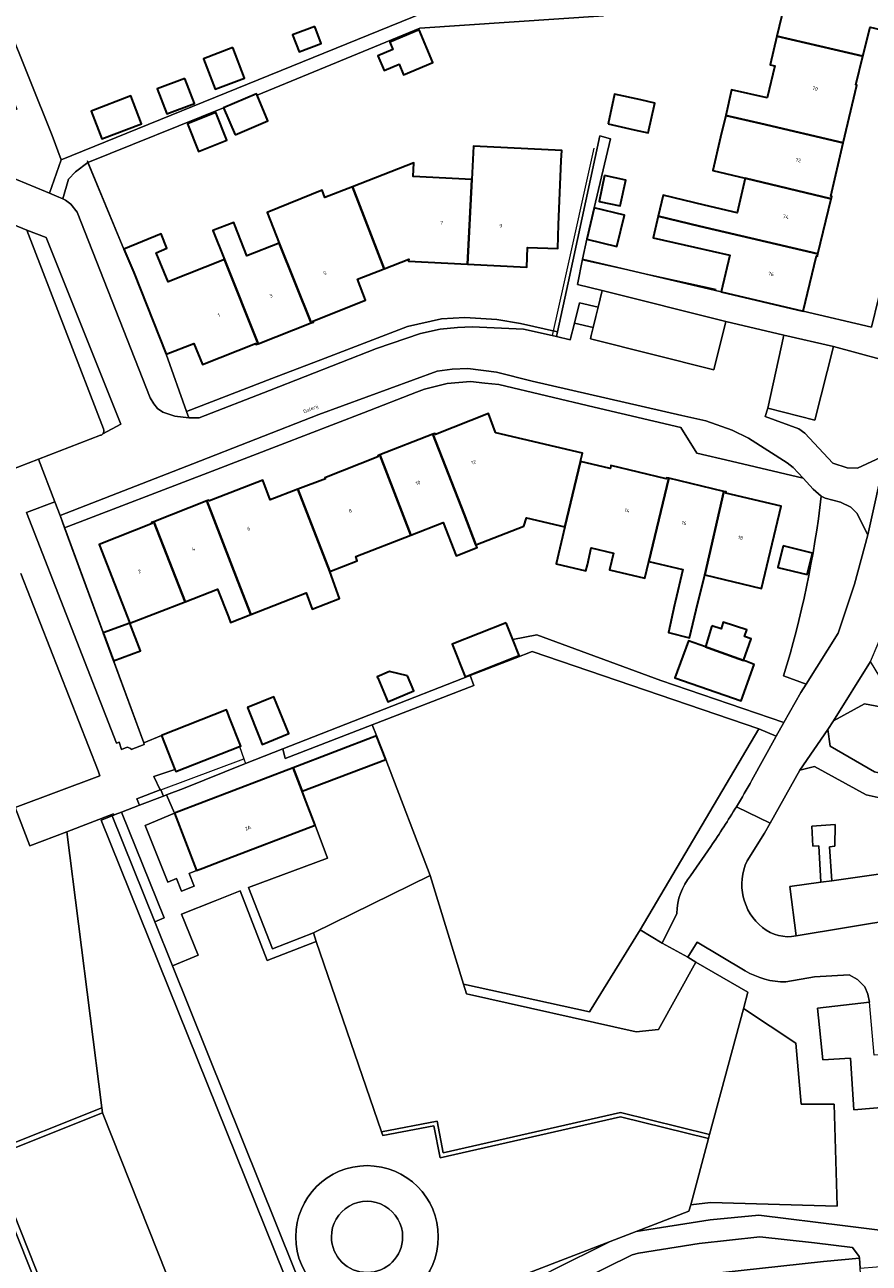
# Model space of a CAD drawing. Header units: metres. Extents: x 197700 to 204338, y 317132 to 325229.
# Tile 1014 of 1056: x 199164 to 199248, y 321498 to 321622. Entities that reach past the tile are written whole.
import ezdxf
from ezdxf.enums import TextEntityAlignment as Align

# ---------------------------------------------------------------- set-up
doc = ezdxf.new("R2010")
doc.units = ezdxf.units.M
for name, color, linetype, lineweight in [('B-WE-GR-BEPLANTING_CULTUUR_BODEMBEDEKKER-GV', 90, 'Continuous', 18), ('B-WE-GR-BEPLANTING_CULTUUR_HEESTERS-GV', 90, 'Continuous', 18), ('B-WE-GR-GROENVOORZIENING-GV', 80, 'Continuous', 18), ('B-WE-IE-TERREINAFSCHEIDING_KUNSTMATIG_HEKWERK-G', 20, 'IE-TERREINAFSCHEIDING-KUNSTMATIG', 18), ('B-WE-OG-BEBOUWING-GV', 7, 'Continuous', 35), ('B-WE-OG-BEBOUWING-T18', 10, 'Continuous', 18), ('B-WE-OG-TERREIN_CULTUURSCHEIDING-GV', 7, 'Continuous', 18), ('B-WE-OG-TERREIN_ERF-GV', 7, 'Continuous', 18), ('B-WE-OG-TOPOGRAFIE-T18', 10, 'Continuous', 18), ('B-WE-VH-ONVERHARD-GV', 252, 'Continuous', 18), ('B-WE-VH-VERHARDING_ASFALT-GV', 252, 'Continuous', 18), ('B-WE-VH-VERHARDING_BETONSTRAATSTEEN-GV', 252, 'Continuous', 18), ('B-WE-VH-VERHARDING_OPEN-GV', 252, 'Continuous', 18), ('B-WE-VH-VERHARDING_STRAATBAKSTEEN-GV', 252, 'Continuous', 18), ('B-WE-VH-VERHARDING_TEGEL-GV', 252, 'Continuous', 18)]:
    doc.layers.add(name, color=color, linetype=linetype, lineweight=lineweight)
doc.styles.add('NLCS-ISO-M200-T18', font='NLCS-ISO.ttf', dxfattribs={"height": 0.36})
doc.linetypes.add('IE-TERREINAFSCHEIDING-KUNSTMATIG', pattern='A,4,[82,NLCS.SHX,S=0.75,R=90,X=0,Y=0],4,-2', length=10)

msp = doc.modelspace()

# ---------------------------------------------------------------- linework, layer by layer
at = {"layer": 'B-WE-GR-BEPLANTING_CULTUUR_BODEMBEDEKKER-GV'}
for points in [[(199171.756, 321581.158), (199164.088, 321601.055), (199156.074, 321604.36), (199145.553, 321632.363), (199140.885, 321630.541), (199141.022, 321630.187), (199150.997, 321604.473), (199161.509, 321577.206)], [(199162.136, 321576.901), (199165.261, 321578.109), (199171.47, 321580.51)], [(199239.872, 321556.432), (199242.132, 321555.599), (199245.329, 321560.691), (199246.983, 321565.588), (199248.323, 321570.529), (199247.221, 321572.709), (199246.614, 321573.308), (199245.564, 321573.825), (199244.035, 321574.195), (199243.651, 321574.414)], [(199250.559, 321543.978), (199248.157, 321544.502), (199242.966, 321547.333), (199241.494, 321546.962), (199238.546, 321541.68), (199237.979, 321540.664), (199236.218, 321537.888)], [(199240.488, 321535.316), (199243.623, 321535.754), (199243.407, 321539.39), (199242.797, 321539.364), (199242.71, 321541.371), (199245.035, 321541.536), (199245.017, 321539.364), (199244.489, 321539.309), (199244.71, 321535.906), (199250.57, 321536.726)], [(199241.131, 321530.374), (199240.488, 321535.316)], [(199236.041, 321526.889), (199231.232, 321529.735), (199230.277, 321528.233), (199231.101, 321527.754), (199236.309, 321524.725), (199235.868, 321523.089), (199235.948, 321523.026), (199241.121, 321519.62), (199241.635, 321513.53), (199244.938, 321513.53), (199245.246, 321503.306), (199232.566, 321503.677), (199230.572, 321503.461), (199230.394, 321502.803), (199225.12, 321500.771), (199232.527, 321501.955), (199237.394, 321502.423), (199246.046, 321501.356), (199251.639, 321500.643), (199252.74, 321500.609), (199257.237, 321501.006), (199256.912, 321505.611)], [(199252.03, 321513.392), (199246.921, 321512.953), (199246.583, 321518.135), (199243.823, 321517.966), (199243.261, 321523.138), (199248.48, 321523.734), (199248.331, 321524.532), (199248.025, 321525.274), (199247.27, 321525.996), (199246.462, 321526.461), (199242.987, 321526.275), (199240.107, 321525.78)]]:
    msp.add_lwpolyline(points, dxfattribs=at)
for points in [[(199238.317, 321583.213), (199238.031, 321582.396), (199241.422, 321581.163), (199241.998, 321580.718), (199244.817, 321577.701), (199246.238, 321577.245), (199247.298, 321577.216), (199250.08, 321578.526), (199250.476, 321580.378), (199252.272, 321587.389), (199244.872, 321589.384), (199243.003, 321582.032)], [(199244.316, 321551.031), (199244.535, 321549.364), (199248.997, 321546.821), (199249.704, 321546.629), (199251.236, 321546.596), (199251.687, 321546.586), (199253.002, 321552.441), (199253.053, 321552.67), (199250.3, 321553.19), (199247.969, 321553.631), (199244.875, 321551.906)]]:
    msp.add_lwpolyline(points, close=True, dxfattribs=at)
for points in [[(199171.693, 321580.662, 0.2842971), (199171.756, 321581.158)], [(199171.47, 321580.51, 0.1459797), (199171.693, 321580.662)], [(199243.651, 321574.414, -0.0461833), (199239.872, 321556.432)], [(199236.218, 321537.888, 0.3486727), (199237.78, 321531.211)], [(199237.78, 321531.211, 0.2240714), (199241.131, 321530.374)], [(199240.107, 321525.78, -0.1428631), (199236.041, 321526.889)]]:
    msp.add_lwpolyline(points, format="xyb", dxfattribs=at)
at = {"layer": 'B-WE-GR-BEPLANTING_CULTUUR_HEESTERS-GV'}
for points in [[(199155.984, 321636.431), (199149.569, 321633.929), (199152.21, 321627.822), (199156.63, 321629.535), (199163.068, 321613.182), (199158.627, 321611.331), (199159.548, 321609.393), (199160.151, 321608.486), (199160.933, 321607.507), (199162.147, 321606.61), (199163.037, 321606.134), (199165.935, 321604.917), (199166.339, 321604.747), (199167.504, 321608.089), (199166.608, 321610.524), (199162.09, 321621.86), (199158.85, 321630.08)], [(199180.307, 321582.241), (199180.08, 321582.877), (199178.03, 321588.62), (199174.79, 321596.82), (199173.785, 321599.155), (199170.194, 321607.839), (199168.939, 321606.888), (199168.237, 321606.165), (199167.676, 321604.185), (199167.969, 321604.062), (199168.484, 321603.65), (199169.118, 321602.862), (199176.433, 321584.267), (199176.789, 321583.648), (199177.183, 321583.204), (199177.693, 321582.835), (199178.918, 321582.421)], [(199221.3, 321593.338), (199219.428, 321593.782), (199218.942, 321591.736), (199220.804, 321591.294), (199221.067, 321592.404)], [(199167.412, 321572.464), (199166.886, 321573.846), (199164.037, 321572.779), (199173.072, 321549.681), (199173.319, 321549.784), (199173.557, 321549.055), (199174.142, 321549.27), (199174.494, 321549.142), (199174.526, 321549.039), (199175.847, 321549.551), (199175.783, 321549.725), (199172.768, 321557.916), (199171.736, 321560.719), (199168.835, 321568.6), (199167.864, 321571.236)], [(199176.902, 321531.773), (199172.632, 321542.406), (199171.515, 321541.954), (199191.779, 321491.66), (199191.834, 321491.685), (199192.622, 321492.634), (199178.668, 321527.376)], [(199172.632, 321542.406), (199176.902, 321531.773), (199177.821, 321532.169), (199173.563, 321542.77), (199172.917, 321542.522), (199172.81, 321542.479)], [(199181.081, 321536.92), (199178.883, 321542.655), (199175.947, 321541.426), (199178.218, 321535.77), (199179.074, 321536.114), (199179.58, 321534.854), (199180.84, 321535.36), (199180.334, 321536.62)]]:
    msp.add_lwpolyline(points, close=True, dxfattribs=at)
for points in [[(199236.712, 321545.962), (199239.085, 321550.303), (199239.136, 321550.393), (199237.384, 321551.107), (199225.523, 321530.984)], [(199230.543, 321536.396), (199232.588, 321539.336)], [(199225.523, 321530.984), (199227.718, 321529.658), (199229.173, 321532.629)]]:
    msp.add_lwpolyline(points, dxfattribs=at)
for points in [[(199235.151, 321543.304, 0.0082722), (199236.712, 321545.962)], [(199232.588, 321539.336, 0.0127446), (199235.151, 321543.304)], [(199229.173, 321532.629, -0.1618603), (199230.543, 321536.396)]]:
    msp.add_lwpolyline(points, format="xyb", dxfattribs=at)
at = {"layer": 'B-WE-GR-GROENVOORZIENING-GV'}
msp.add_lwpolyline([(199162.433, 321466.483), (199165.628, 321469.542), (199168.246, 321471.743), (199173.549, 321475.769), (199175.42, 321477.071), (199179.419, 321479.607), (199178.098, 321482.929), (199171.595, 321480.34), (199171.13, 321480.155), (199159.851, 321508.493), (199171.585, 321513.164), (199168.078, 321540.804), (199164.378, 321539.394), (199162.927, 321543.222), (199171.401, 321546.405), (199171.21, 321546.894), (199163.487, 321566.677)], dxfattribs=at)
for points in [[(199198.681, 321551.516), (199208.855, 321555.455), (199208.473, 321556.44), (199189.721, 321549.107), (199189.961, 321548.141)], [(199175.36, 321543.459), (199177.684, 321544.35), (199177.765, 321544.381), (199177.509, 321545.01), (199177.498, 321545.038), (199177.442, 321545.017), (199175.086, 321544.11)], [(199191.449, 321491.472), (199191.779, 321491.66), (199171.515, 321541.954), (199172.632, 321542.406), (199172.81, 321542.479), (199172.76, 321542.588), (199168.078, 321540.804), (199171.585, 321513.164), (199171.65, 321512.651), (199181.787, 321487.182), (199182.944, 321488.335), (199183.538, 321491.135), (199187.582, 321492.69), (199190.69, 321491.128)], [(199232.464, 321510.473), (199232.359, 321510.087), (199230.572, 321503.461), (199232.566, 321503.677), (199245.246, 321503.306), (199244.938, 321513.53), (199241.635, 321513.53), (199241.121, 321519.62), (199235.948, 321523.026), (199235.868, 321523.089), (199235.865, 321523.08)], [(199171.65, 321512.651), (199171.585, 321513.164), (199159.851, 321508.493), (199171.13, 321480.155), (199171.595, 321480.34), (199160.501, 321508.213)], [(199222.506, 321499.764), (199198.493, 321490.514), (199193.081, 321488.429), (199191.779, 321491.66), (199191.449, 321491.472), (199193.185, 321487.212), (199196.831, 321488.95), (199200.113, 321490.312), (199204.196, 321491.877), (199211.689, 321494.511), (199216.594, 321496.824)]]:
    msp.add_lwpolyline(points, close=True, dxfattribs=at)
at = {"layer": 'B-WE-IE-TERREINAFSCHEIDING_KUNSTMATIG_HEKWERK-G'}
for points in [[(199162.09, 321621.86), (199166.608, 321610.524)], [(199220.856, 321609.253), (199217.898, 321595.87)], [(199170.114, 321608.033), (199173.785, 321599.155)], [(199233.122, 321595.094), (199219.749, 321598.042)], [(199217.898, 321595.87), (199216.714, 321590.511)], [(199167.412, 321572.464), (199175.783, 321549.725)], [(199212.977, 321558.201), (199214.692, 321558.872), (199237.384, 321551.107)], [(199208.473, 321556.44), (199212.977, 321558.201)], [(199212.943, 321558.297), (199212.977, 321558.201)], [(199189.721, 321549.107), (199208.473, 321556.44)], [(199237.384, 321551.107), (199225.523, 321530.984)], [(199175.783, 321549.725), (199177.57, 321550.43)], [(199175.783, 321549.725), (199175.847, 321549.551)], [(199185.372, 321549.336), (199185.812, 321548.102)], [(199185.976, 321547.643), (199189.721, 321549.107)], [(199177.509, 321545.01), (199185.812, 321548.102)], [(199185.812, 321548.102), (199185.976, 321547.643)], [(199178.911, 321547.054), (199176.817, 321546.33), (199177.442, 321545.017)], [(199178.076, 321544.501), (199179.761, 321545.147)], [(199175.36, 321543.459), (199177.684, 321544.35)], [(199177.684, 321544.35), (199177.765, 321544.381)], [(199177.765, 321544.381), (199178.076, 321544.501)], [(199171.515, 321541.954), (199172.632, 321542.406)], [(199172.632, 321542.406), (199172.81, 321542.479)], [(199172.81, 321542.479), (199172.917, 321542.522)], [(199172.917, 321542.522), (199173.563, 321542.77)], [(199173.563, 321542.77), (199175.36, 321543.459)], [(199191.779, 321491.66), (199171.515, 321541.954)], [(199225.523, 321530.984), (199227.718, 321529.658)], [(199227.718, 321529.658), (199230.277, 321528.233)], [(199230.277, 321528.233), (199231.101, 321527.754)], [(199231.101, 321527.754), (199236.309, 321524.725), (199235.868, 321523.089)], [(199232.464, 321510.473), (199235.865, 321523.08), (199235.868, 321523.089)], [(199232.359, 321510.087), (199230.572, 321503.461)], [(199232.464, 321510.473), (199232.359, 321510.087)], [(199225.12, 321500.771), (199230.394, 321502.803), (199230.572, 321503.461)], [(199225.12, 321500.771), (199222.506, 321499.764)], [(199222.506, 321499.764), (199198.493, 321490.514)]]:
    msp.add_lwpolyline(points, dxfattribs=at)
at = {"layer": 'B-WE-OG-BEBOUWING-GV'}
for points in [[(199247.821, 321618.49), (199248.54, 321621.38), (199250.54, 321620.9), (199251.86, 321626.45), (199251.96, 321626.41), (199252.011, 321626.626), (199243.68, 321628.57), (199242.3, 321622.81), (199239.9, 321623.38), (199239.21, 321620.49)], [(199192.92, 321621.441), (199190.705, 321620.599), (199191.353, 321618.893), (199193.569, 321619.735)], [(199201.368, 321617.658), (199201.811, 321616.609), (199204.759, 321617.853), (199203.389, 321621.104), (199200.44, 321619.86), (199200.74, 321619.149), (199199.249, 321618.52), (199199.878, 321617.03)], [(199238.226, 321614.302), (199234.662, 321615.107), (199234.08, 321612.53), (199237.61, 321611.73), (199245.861, 321609.796), (199247.22, 321615.56), (199247.1, 321615.59), (199247.821, 321618.49), (199239.21, 321620.49), (199238.52, 321617.6), (199238.99, 321617.49)], [(199184.725, 321619.34), (199181.781, 321618.222), (199182.946, 321615.158), (199185.889, 321616.277)], [(199179.907, 321616.251), (199177.133, 321615.196), (199178.088, 321612.684), (199180.862, 321613.738)], [(199170.538, 321612.982), (199171.603, 321610.18), (199175.565, 321611.685), (199174.5, 321614.487)], [(199184.936, 321610.598), (199188.231, 321611.998), (199187.144, 321614.555), (199187.086, 321614.692), (199183.791, 321613.292)], [(199222.292, 321611.699), (199224.927, 321611.11), (199226.318, 321610.799), (199226.983, 321613.78), (199225.592, 321614.09), (199222.957, 321614.678)], [(199180.176, 321611.693), (199181.29, 321608.926), (199184.121, 321610.066), (199183.006, 321612.833)], [(199244.646, 321604.203), (199244.7, 321604.43), (199244.6, 321604.45), (199245.861, 321609.796), (199237.61, 321611.73), (199234.08, 321612.53), (199233.56, 321610.37), (199232.782, 321607.038), (199236.045, 321606.258)], [(199208.231, 321597.65), (199214.15, 321597.34), (199214.24, 321599.31), (199217.25, 321599.22), (199217.349, 321601.63), (199217.545, 321606.378), (199217.613, 321608.025), (199217.664, 321609.02), (199208.834, 321609.475), (199208.66, 321606.106)], [(199196.69, 321605.399), (199199.882, 321597.179), (199202.35, 321598.14), (199202.31, 321597.96), (199208.231, 321597.65), (199208.66, 321606.106), (199202.76, 321606.41), (199202.83, 321607.8)], [(199221.951, 321606.507), (199221.393, 321603.928), (199223.512, 321603.47), (199224.07, 321606.048)], [(199243.32, 321598.668), (199244.646, 321604.203), (199236.045, 321606.258), (199235.233, 321602.795), (199231.97, 321603.56), (199227.802, 321604.544), (199227.32, 321602.445), (199231.46, 321601.45)], [(199199.882, 321597.179), (199196.69, 321605.399), (199193.93, 321604.32), (199193.645, 321605.056), (199188.157, 321602.806), (199189.369, 321599.752), (199192.556, 321591.753), (199192.78, 321591.84), (199192.71, 321591.95), (199197.99, 321594.05), (199197.19, 321596.13)], [(199220.162, 321600.138), (199223.185, 321599.422), (199223.928, 321602.56), (199220.905, 321603.275)], [(199192.556, 321591.753), (199189.369, 321599.752), (199186.12, 321598.48), (199184.923, 321601.541), (199184.81, 321601.83), (199182.723, 321601.017), (199183.884, 321598.102), (199187.239, 321589.675)], [(199230.95, 321599.34), (199234.48, 321598.53), (199233.62, 321594.87), (199241.84, 321592.94), (199243.17, 321598.49), (199243.27, 321598.46), (199243.32, 321598.668), (199231.46, 321601.45), (199227.32, 321602.445), (199226.825, 321600.287)], [(199178.03, 321588.62), (199180.82, 321589.71), (199181.67, 321587.59), (199186.98, 321589.69), (199187.02, 321589.59), (199187.239, 321589.675), (199183.884, 321598.102), (199178.221, 321595.864), (199177.04, 321598.769), (199178.112, 321599.231), (199177.527, 321600.677), (199173.785, 321599.155), (199174.79, 321596.82)], [(199211.03, 321580.79), (199210.32, 321582.69), (199205, 321580.6), (199204.95, 321580.7), (199204.741, 321580.618), (199207.88, 321572.61), (199209.066, 321569.531), (199213.85, 321571.4), (199214.125, 321572.254), (199217.98, 321571.335), (199219.131, 321576.206), (199219.528, 321577.886), (199219.535, 321577.919), (199219.722, 321578.71), (199211.041, 321580.76)], [(199204.741, 321580.618), (199199.432, 321578.539), (199202.53, 321570.509), (199205.79, 321571.78), (199207.09, 321568.44), (199209.17, 321569.26), (199209.066, 321569.531), (199207.88, 321572.61)], [(199194.419, 321566.853), (199197.18, 321567.93), (199197.02, 321568.36), (199202.53, 321570.509), (199199.432, 321578.539), (199199.23, 321578.46), (199199.24, 321578.35), (199193.94, 321576.26), (199193.98, 321576.16), (199191.218, 321575.104)], [(199219.131, 321576.206), (199217.98, 321571.335), (199217.107, 321567.642), (199220.08, 321566.95), (199220.222, 321567.551), (199220.62, 321569.24), (199222.852, 321568.709), (199222.452, 321567.025), (199225.99, 321566.185), (199226.389, 321567.867), (199228.369, 321576.208), (199228.15, 321576.26), (199228.12, 321576.15), (199222.59, 321577.48), (199222.527, 321577.213), (199222.519, 321577.18), (199219.528, 321577.886)], [(199182.107, 321573.94), (199185.22, 321565.9), (199186.53, 321562.57), (199192.05, 321564.716), (199192.676, 321563.105), (199195.408, 321564.166), (199194.419, 321566.853), (199191.218, 321575.104), (199188.46, 321574.05), (199187.71, 321576), (199182.39, 321573.93), (199182.31, 321574.02)], [(199233.901, 321574.885), (199228.369, 321576.208), (199226.389, 321567.867), (199229.78, 321567.06), (199229.012, 321563.801), (199228.95, 321563.54), (199228.35, 321560.759), (199230.466, 321560.228), (199231.11, 321563.04), (199231.98, 321566.54)], [(199233.901, 321574.885), (199231.98, 321566.54), (199237.67, 321565.15), (199239.63, 321573.4), (199234.1, 321574.72), (199234.13, 321574.83)], [(199185.22, 321565.9), (199182.107, 321573.94), (199176.789, 321571.852), (199179.93, 321563.839), (199183.19, 321565.1), (199184.264, 321562.312), (199184.48, 321561.75), (199186.53, 321562.57)], [(199176.789, 321571.852), (199176.58, 321571.77), (199176.62, 321571.67), (199171.32, 321569.58), (199174.4, 321561.7), (199179.93, 321563.839)], [(199239.827, 321569.43), (199239.302, 321567.279), (199242.251, 321566.559), (199242.776, 321568.71)], [(199171.736, 321560.719), (199172.768, 321557.916), (199175.478, 321558.914), (199174.4, 321561.7)], [(199212.101, 321561.74), (199206.682, 321559.602), (199207.973, 321556.329), (199212.946, 321558.29), (199213.392, 321558.466), (199212.769, 321560.047)], [(199232.694, 321561.414), (199232.062, 321559.322), (199232.694, 321559.095), (199235.851, 321557.961), (199236.625, 321560.116), (199235.977, 321560.344), (199236.187, 321561.01), (199233.819, 321561.782), (199233.626, 321561.133)], [(199236.94, 321557.57), (199236.095, 321557.873), (199235.851, 321557.961), (199232.694, 321559.095), (199232.062, 321559.322), (199230.34, 321559.94), (199229, 321556.22), (199235.62, 321553.91)], [(199202.224, 321556.403), (199200.408, 321556.85), (199199.175, 321556.326), (199199.221, 321556.216), (199200.242, 321553.817), (199202.852, 321554.927)], [(199186.172, 321553.232), (199187.403, 321550.145), (199187.406, 321550.137), (199187.639, 321549.554), (199190.331, 321550.628), (199188.82, 321554.317)], [(199178.911, 321547.054), (199179, 321546.83), (199185.372, 321549.336), (199185.51, 321549.39), (199184.358, 321552.314), (199184.133, 321552.886), (199184.08, 321553.02), (199177.57, 321550.43)], [(199190.76, 321547.205), (199191.587, 321545.048), (199191.659, 321544.86), (199200.024, 321548.028), (199199.105, 321550.416)], [(199178.883, 321542.655), (199181.081, 321536.92), (199181.694, 321537.155), (199183.496, 321537.845), (199192.958, 321541.47), (199191.901, 321544.229), (199191.659, 321544.86), (199191.587, 321545.048), (199190.76, 321547.205)]]:
    msp.add_lwpolyline(points, close=True, dxfattribs=at)
at = {"layer": 'B-WE-OG-TERREIN_CULTUURSCHEIDING-GV'}
for points in [[(199204.485, 321536.437), (199192.778, 321530.668), (199193.071, 321529.816), (199199.621, 321510.761), (199205.164, 321511.835), (199205.784, 321508.636), (199223.545, 321512.683), (199232.464, 321510.473), (199235.865, 321523.08), (199235.868, 321523.089), (199236.309, 321524.725), (199231.101, 321527.754), (199227.334, 321520.997), (199225.129, 321520.771), (199208.105, 321524.56), (199207.808, 321525.534)], [(199181.907, 321484.445), (199182.744, 321484.778), (199181.787, 321487.182), (199171.65, 321512.651), (199160.501, 321508.213), (199171.595, 321480.34), (199178.098, 321482.929)]]:
    msp.add_lwpolyline(points, close=True, dxfattribs=at)
for points in [[(199205.292, 321500.234, 1), (199191.02, 321500.234)], [(199194.59, 321500.232, -1.0001402), (199201.723, 321500.234)], [(199191.02, 321500.234, 1), (199205.292, 321500.234)], [(199201.723, 321500.234, -0.9998598), (199194.59, 321500.232)]]:
    msp.add_lwpolyline(points, format="xyb", dxfattribs=at)
at = {"layer": 'B-WE-OG-TERREIN_ERF-GV'}
for points in [[(199257.01, 321625.46), (199254.91, 321616.8), (199252.8, 321608.17), (199251.44, 321602.58), (199250.09, 321597.08), (199248.69, 321591.32), (199241.84, 321592.94), (199233.62, 321594.87), (199219.752, 321598.153), (199219.228, 321595.61), (199221.711, 321594.991), (199234.102, 321591.905), (199239.89, 321590.55), (199244.872, 321589.384), (199252.272, 321587.389), (199253.076, 321590.528), (199254.768, 321596.778), (199253.835, 321598.234), (199257.063, 321612.449), (199256.537, 321613.455), (199257.936, 321619.742), (199259.311, 321620.65), (199260.811, 321627.589)], [(199251.86, 321626.45), (199250.54, 321620.9), (199248.54, 321621.38), (199247.821, 321618.49), (199247.1, 321615.59), (199247.22, 321615.56), (199245.861, 321609.796), (199244.6, 321604.45), (199244.7, 321604.43), (199244.646, 321604.203), (199243.32, 321598.668), (199243.27, 321598.46), (199243.17, 321598.49), (199241.84, 321592.94), (199248.69, 321591.32), (199250.09, 321597.08), (199251.44, 321602.58), (199252.8, 321608.17), (199254.91, 321616.8), (199257.01, 321625.46)], [(199221.857, 321622.509), (199203.434, 321621.275), (199187.144, 321614.555), (199188.231, 321611.998), (199184.936, 321610.598), (199183.791, 321613.292), (199170.194, 321607.839), (199173.785, 321599.155), (199177.527, 321600.677), (199178.112, 321599.231), (199177.04, 321598.769), (199178.221, 321595.864), (199183.884, 321598.102), (199182.723, 321601.017), (199184.81, 321601.83), (199184.923, 321601.541), (199186.12, 321598.48), (199189.369, 321599.752), (199188.157, 321602.806), (199193.645, 321605.056), (199193.93, 321604.32), (199196.69, 321605.399), (199202.83, 321607.8), (199202.76, 321606.41), (199208.66, 321606.106), (199208.834, 321609.475), (199217.664, 321609.02), (199217.613, 321608.025), (199217.545, 321606.378), (199217.349, 321601.63), (199217.25, 321599.22), (199214.24, 321599.31), (199214.15, 321597.34), (199208.231, 321597.65), (199202.31, 321597.96), (199202.35, 321598.14), (199199.882, 321597.179), (199197.19, 321596.13), (199197.99, 321594.05), (199192.71, 321591.95), (199192.78, 321591.84), (199192.556, 321591.753), (199187.239, 321589.675), (199187.02, 321589.59), (199186.98, 321589.69), (199181.67, 321587.59), (199180.82, 321589.71), (199178.03, 321588.62), (199180.08, 321582.877), (199188.63, 321586.18), (199193.96, 321588.23), (199202.21, 321591.41), (199205.61, 321592.16), (199207.96, 321592.3), (199211.15, 321592.1), (199213.52, 321591.7), (199217.232, 321590.864), (199218.288, 321595.79), (199221.489, 321610.482), (199222.541, 321610.185), (199220.905, 321603.275), (199223.928, 321602.56), (199223.185, 321599.422), (199220.162, 321600.138), (199219.752, 321598.153), (199233.62, 321594.87), (199234.48, 321598.53), (199230.95, 321599.34), (199226.825, 321600.287), (199227.32, 321602.445), (199227.802, 321604.544), (199231.97, 321603.56), (199235.233, 321602.795), (199236.045, 321606.258), (199232.782, 321607.038), (199233.56, 321610.37), (199234.08, 321612.53), (199234.662, 321615.107), (199238.226, 321614.302), (199238.99, 321617.49), (199238.52, 321617.6), (199239.21, 321620.49), (199239.9, 321623.38)], [(199162.09, 321621.86), (199166.608, 321610.524), (199167.504, 321608.089), (199203.771, 321622.808)], [(199243.651, 321574.414), (199242.837, 321575.124), (199241.84, 321576.207), (199234.62, 321577.92), (199231.19, 321578.73), (199229.59, 321581.3), (199220.9, 321583.33), (199211.37, 321585.58), (199209.94, 321585.735), (199208.51, 321585.89), (199206.18, 321585.69), (199203.92, 321585.13), (199203.11, 321584.81), (199197.8, 321582.77), (199189.48, 321579.56), (199182.65, 321576.93), (199167.864, 321571.236), (199168.835, 321568.6), (199171.736, 321560.719), (199174.4, 321561.7)], [(199174.4, 321561.7), (199175.478, 321558.914), (199172.768, 321557.916), (199175.783, 321549.725), (199177.57, 321550.43), (199184.08, 321553.02), (199184.133, 321552.886), (199184.358, 321552.314), (199185.51, 321549.39), (199185.372, 321549.336), (199179, 321546.83), (199178.911, 321547.054), (199176.817, 321546.33), (199177.442, 321545.017), (199177.498, 321545.038), (199177.509, 321545.01), (199177.765, 321544.381), (199178.076, 321544.501), (199179.761, 321545.147), (199185.976, 321547.643), (199189.721, 321549.107), (199208.473, 321556.44), (199212.977, 321558.201), (199212.946, 321558.29), (199207.973, 321556.329), (199206.682, 321559.602), (199212.101, 321561.74), (199212.769, 321560.047), (199215.152, 321560.524), (199227.595, 321555.965), (199239.893, 321551.731), (199241.604, 321554.757), (199242.132, 321555.599), (199239.872, 321556.432)]]:
    msp.add_lwpolyline(points, dxfattribs=at)
for points in [[(199192.92, 321621.441), (199193.569, 321619.735), (199191.353, 321618.893), (199190.705, 321620.599)], [(199200.44, 321619.86), (199203.389, 321621.104), (199204.759, 321617.853), (199201.811, 321616.609), (199201.368, 321617.658), (199199.878, 321617.03), (199199.249, 321618.52), (199200.74, 321619.149)], [(199184.725, 321619.34), (199185.889, 321616.277), (199182.946, 321615.158), (199181.781, 321618.222)], [(199179.907, 321616.251), (199180.862, 321613.738), (199178.088, 321612.684), (199177.133, 321615.196)], [(199170.538, 321612.982), (199174.5, 321614.487), (199175.565, 321611.685), (199171.603, 321610.18)], [(199224.927, 321611.11), (199222.292, 321611.699), (199222.957, 321614.678), (199225.592, 321614.09), (199226.983, 321613.78), (199226.318, 321610.799)], [(199180.176, 321611.693), (199183.006, 321612.833), (199184.121, 321610.066), (199181.29, 321608.926)], [(199221.951, 321606.507), (199224.07, 321606.048), (199223.512, 321603.47), (199221.393, 321603.928)], [(199180.307, 321582.241), (199181.354, 321582.253), (199188.39, 321585.003), (199199.089, 321589.183), (199203.525, 321590.687), (199205.476, 321591.124), (199207.233, 321591.314), (199208.681, 321591.368), (199213.839, 321591.142), (199216.714, 321590.511), (199217.132, 321590.396), (199217.232, 321590.864), (199213.52, 321591.7), (199211.15, 321592.1), (199207.96, 321592.3), (199205.61, 321592.16), (199202.21, 321591.41), (199193.96, 321588.23), (199188.63, 321586.18), (199180.08, 321582.877)], [(199167.412, 321572.464), (199167.864, 321571.236), (199182.65, 321576.93), (199189.48, 321579.56), (199197.8, 321582.77), (199203.11, 321584.81), (199203.92, 321585.13), (199206.18, 321585.69), (199208.51, 321585.89), (199209.94, 321585.735), (199211.37, 321585.58), (199220.9, 321583.33), (199229.59, 321581.3), (199231.19, 321578.73), (199234.62, 321577.92), (199241.84, 321576.207), (199240.843, 321577.289), (199240.232, 321577.752), (199236.374, 321580.223), (199234.735, 321581.013), (199232.088, 321581.956), (199229.684, 321582.505), (199214.694, 321585.92), (199211.107, 321586.838), (199208.257, 321587.18), (199206.698, 321587.131), (199205.183, 321586.928), (199193.311, 321582.579), (199180.71, 321577.658)], [(199199.432, 321578.539), (199204.741, 321580.618), (199204.95, 321580.7), (199205, 321580.6), (199210.32, 321582.69), (199211.03, 321580.79), (199211.041, 321580.76), (199219.722, 321578.71), (199219.535, 321577.919), (199219.528, 321577.886), (199222.519, 321577.18), (199222.527, 321577.213), (199222.59, 321577.48), (199228.12, 321576.15), (199228.15, 321576.26), (199228.369, 321576.208), (199233.901, 321574.885), (199234.13, 321574.83), (199234.1, 321574.72), (199239.63, 321573.4), (199237.67, 321565.15), (199231.98, 321566.54), (199231.11, 321563.04), (199230.466, 321560.228), (199228.35, 321560.759), (199228.95, 321563.54), (199229.012, 321563.801), (199229.78, 321567.06), (199226.389, 321567.867), (199225.99, 321566.185), (199222.452, 321567.025), (199222.852, 321568.709), (199220.62, 321569.24), (199220.222, 321567.551), (199220.08, 321566.95), (199217.107, 321567.642), (199217.98, 321571.335), (199214.125, 321572.254), (199213.85, 321571.4), (199209.066, 321569.531), (199209.17, 321569.26), (199207.09, 321568.44), (199205.79, 321571.78), (199202.53, 321570.509), (199197.02, 321568.36), (199197.18, 321567.93), (199194.419, 321566.853), (199195.408, 321564.166), (199192.676, 321563.105), (199192.05, 321564.716), (199186.53, 321562.57), (199184.48, 321561.75), (199184.264, 321562.312), (199183.19, 321565.1), (199179.93, 321563.839), (199174.4, 321561.7), (199171.32, 321569.58), (199176.62, 321571.67), (199176.58, 321571.77), (199176.789, 321571.852), (199182.107, 321573.94), (199182.31, 321574.02), (199182.39, 321573.93), (199187.71, 321576), (199188.46, 321574.05), (199191.218, 321575.104), (199193.98, 321576.16), (199193.94, 321576.26), (199199.24, 321578.35), (199199.23, 321578.46)], [(199239.827, 321569.43), (199242.776, 321568.71), (199242.251, 321566.559), (199239.302, 321567.279)], [(199236.095, 321557.873), (199236.94, 321557.57), (199235.62, 321553.91), (199229, 321556.22), (199230.34, 321559.94), (199232.062, 321559.322), (199232.694, 321561.414), (199233.626, 321561.133), (199233.819, 321561.782), (199236.187, 321561.01), (199235.977, 321560.344), (199236.625, 321560.116), (199235.851, 321557.961)], [(199202.224, 321556.403), (199202.852, 321554.927), (199200.242, 321553.817), (199199.221, 321556.216), (199199.175, 321556.326), (199200.408, 321556.85)], [(199187.403, 321550.145), (199186.172, 321553.232), (199188.82, 321554.317), (199190.331, 321550.628), (199187.639, 321549.554), (199187.406, 321550.137)]]:
    msp.add_lwpolyline(points, close=True, dxfattribs=at)
msp.add_lwpolyline([(199239.872, 321556.432, 0.0461833), (199243.651, 321574.414)], format="xyb", dxfattribs=at)
at = {"layer": 'B-WE-VH-ONVERHARD-GV'}
for points in [[(199208.473, 321556.44), (199208.855, 321555.455), (199198.681, 321551.516), (199199.099, 321550.431), (199199.105, 321550.416), (199200.024, 321548.028), (199204.485, 321536.437), (199207.808, 321525.534), (199220.447, 321522.784), (199225.523, 321530.984), (199237.384, 321551.107), (199214.692, 321558.872), (199212.977, 321558.201)], [(199192.778, 321530.668), (199204.485, 321536.437), (199200.024, 321548.028), (199191.659, 321544.86), (199191.901, 321544.229), (199192.958, 321541.47), (199194.187, 321538.174), (199186.296, 321535.23), (199188.676, 321529.08)], [(199222.506, 321499.764), (199225.12, 321500.771), (199230.394, 321502.803), (199230.572, 321503.461), (199232.359, 321510.087), (199223.541, 321512.272), (199205.47, 321508.154), (199204.847, 321511.366), (199199.753, 321510.378), (199199.621, 321510.761), (199193.071, 321529.816), (199188.162, 321527.916), (199185.456, 321534.905), (199184.785, 321534.636), (199182.943, 321533.896), (199179.581, 321532.546), (199181.226, 321528.449), (199178.668, 321527.376), (199192.622, 321492.634), (199191.834, 321491.685), (199191.779, 321491.66), (199193.081, 321488.429), (199198.493, 321490.514)]]:
    msp.add_lwpolyline(points, close=True, dxfattribs=at)
for points in [[(199191.02, 321500.234, -1), (199205.292, 321500.234)], [(199201.723, 321500.234, 1.0001402), (199194.59, 321500.232)], [(199205.292, 321500.234, -1), (199191.02, 321500.234)], [(199194.59, 321500.232, 0.9998598), (199201.723, 321500.234)]]:
    msp.add_lwpolyline(points, format="xyb", dxfattribs=at)
at = {"layer": 'B-WE-VH-VERHARDING_ASFALT-GV'}
msp.add_lwpolyline([(199247.868, 321492.125), (199247.542, 321497.098), (199247.471, 321498.098), (199243.862, 321497.762), (199231.361, 321496.394), (199227.017, 321495.765), (199221.669, 321494.682), (199217.356, 321493.672), (199211.644, 321492.061), (199205.087, 321487.681), (199202.792, 321486.813), (199189.265, 321480.283), (199191.888, 321475.351), (199193.079, 321476.023), (199195.583, 321477.316), (199197.773, 321478.321), (199205.285, 321481.361), (199215.3, 321484.871)], dxfattribs=at)
at = {"layer": 'B-WE-VH-VERHARDING_BETONSTRAATSTEEN-GV'}
for points in [[(199260.811, 321627.589), (199259.311, 321620.65), (199257.936, 321619.742), (199256.537, 321613.455), (199257.063, 321612.449), (199253.835, 321598.234), (199254.768, 321596.778), (199253.076, 321590.528), (199252.272, 321587.389), (199250.476, 321580.378), (199250.08, 321578.526), (199248.323, 321570.529), (199246.983, 321565.588), (199245.329, 321560.691), (199242.132, 321555.599), (199241.604, 321554.757), (199239.893, 321551.731), (199239.136, 321550.393), (199239.085, 321550.303), (199236.712, 321545.962)], [(199216.714, 321590.511), (199213.839, 321591.142), (199208.681, 321591.368), (199207.233, 321591.314), (199205.476, 321591.124), (199203.525, 321590.687), (199199.089, 321589.183), (199188.39, 321585.003), (199181.354, 321582.253), (199180.307, 321582.241), (199178.918, 321582.421), (199177.693, 321582.835), (199177.183, 321583.204), (199176.789, 321583.648), (199176.433, 321584.267), (199169.118, 321602.862), (199168.484, 321603.65), (199167.969, 321604.062), (199167.676, 321604.185), (199167.039, 321604.453), (199166.339, 321604.747), (199165.935, 321604.917), (199163.037, 321606.134)], [(199156.074, 321604.36), (199164.088, 321601.055), (199166.024, 321600.328), (199173.481, 321581.627), (199171.693, 321580.662)], [(199164.088, 321601.055), (199171.756, 321581.158)], [(199171.693, 321580.662), (199173.481, 321581.627), (199166.024, 321600.328), (199164.088, 321601.055)], [(199171.47, 321580.51), (199165.261, 321578.109), (199166.886, 321573.846), (199167.412, 321572.464), (199180.71, 321577.658), (199193.311, 321582.579), (199205.183, 321586.928), (199206.698, 321587.131), (199208.257, 321587.18), (199211.107, 321586.838), (199214.694, 321585.92), (199229.684, 321582.505), (199232.088, 321581.956), (199234.735, 321581.013), (199236.374, 321580.223), (199240.232, 321577.752), (199240.843, 321577.289), (199241.84, 321576.207), (199242.837, 321575.124), (199243.651, 321574.414), (199244.035, 321574.195), (199245.564, 321573.825), (199246.614, 321573.308), (199247.221, 321572.709), (199248.323, 321570.529), (199250.08, 321578.526), (199247.298, 321577.216), (199246.238, 321577.245), (199244.817, 321577.701), (199241.998, 321580.718), (199241.422, 321581.163), (199238.031, 321582.396), (199238.317, 321583.213), (199239.89, 321590.55), (199234.102, 321591.905), (199232.906, 321587.063), (199220.529, 321590.156), (199220.619, 321590.517), (199220.804, 321591.294), (199218.942, 321591.736), (199218.518, 321590.067), (199217.132, 321590.396), (199216.714, 321590.511)], [(199235.151, 321543.304), (199238.546, 321541.68), (199241.494, 321546.962), (199244.316, 321551.031), (199244.875, 321551.906), (199248.591, 321557.841), (199249.34, 321559.645), (199250.582, 321563.432), (199252.117, 321569.373), (199252.732, 321572.143), (199254.024, 321572.762), (199255.661, 321572.48), (199257.198, 321578.24)], [(199163.487, 321566.677), (199171.21, 321546.894), (199171.401, 321546.405), (199162.927, 321543.222), (199164.378, 321539.394), (199168.078, 321540.804), (199172.76, 321542.588), (199172.81, 321542.479), (199172.917, 321542.522), (199173.563, 321542.77), (199175.36, 321543.459), (199175.086, 321544.11), (199177.442, 321545.017), (199176.817, 321546.33), (199178.911, 321547.054), (199177.57, 321550.43), (199175.783, 321549.725), (199175.847, 321549.551), (199174.526, 321549.039), (199174.494, 321549.142), (199174.142, 321549.27), (199173.557, 321549.055), (199173.319, 321549.784), (199173.072, 321549.681), (199164.037, 321572.779), (199166.886, 321573.846), (199165.261, 321578.109), (199162.136, 321576.901)], [(199236.218, 321537.888), (199237.979, 321540.664), (199238.546, 321541.68), (199235.151, 321543.304)], [(199232.588, 321539.336), (199230.543, 321536.396)], [(199229.173, 321532.629), (199227.718, 321529.658), (199230.277, 321528.233), (199231.232, 321529.735), (199236.041, 321526.889)], [(199251.421, 321532.096), (199241.131, 321530.374)], [(199240.107, 321525.78), (199242.987, 321526.275), (199246.462, 321526.461), (199247.27, 321525.996), (199248.025, 321525.274), (199248.331, 321524.532), (199248.48, 321523.734)]]:
    msp.add_lwpolyline(points, dxfattribs=at)
for points in [[(199168.939, 321606.888), (199170.194, 321607.839), (199183.791, 321613.292), (199187.086, 321614.692), (199187.144, 321614.555), (199203.434, 321621.275), (199221.857, 321622.509), (199221.857, 321623.918), (199208.318, 321623.237), (199203.771, 321622.808), (199167.504, 321608.089), (199166.339, 321604.747), (199167.039, 321604.453), (199167.676, 321604.185), (199168.237, 321606.165)], [(199221.3, 321593.338), (199221.711, 321594.991), (199219.228, 321595.61), (199219.752, 321598.153), (199220.162, 321600.138), (199220.905, 321603.275), (199222.541, 321610.185), (199221.489, 321610.482), (199218.288, 321595.79), (199217.232, 321590.864), (199217.132, 321590.396), (199218.518, 321590.067), (199218.942, 321591.736), (199219.428, 321593.782)], [(199221.3, 321593.338), (199221.067, 321592.404), (199220.804, 321591.294), (199220.619, 321590.517), (199220.529, 321590.156), (199232.906, 321587.063), (199234.102, 321591.905), (199221.711, 321594.991)], [(199239.89, 321590.55), (199238.317, 321583.213), (199243.003, 321582.032), (199244.872, 321589.384)], [(199248.591, 321557.841), (199244.875, 321551.906), (199247.969, 321553.631), (199250.3, 321553.19), (199251.082, 321555.76), (199249.526, 321556.321)], [(199178.883, 321542.655), (199190.76, 321547.205), (199199.105, 321550.416), (199199.099, 321550.431), (199198.681, 321551.516), (199189.961, 321548.141), (199189.721, 321549.107), (199185.976, 321547.643), (199179.761, 321545.147), (199178.076, 321544.501)], [(199244.316, 321551.031), (199241.494, 321546.962), (199242.966, 321547.333), (199248.157, 321544.502), (199250.559, 321543.978), (199250.884, 321543.665), (199251.236, 321546.596), (199249.704, 321546.629), (199248.997, 321546.821), (199244.535, 321549.364)], [(199243.623, 321535.754), (199240.488, 321535.316), (199241.131, 321530.374), (199251.421, 321532.096), (199250.57, 321536.726), (199244.71, 321535.906)], [(199248.48, 321523.734), (199243.261, 321523.138), (199243.823, 321517.966), (199246.583, 321518.135), (199246.921, 321512.953), (199252.03, 321513.392), (199251.601, 321518.561), (199248.951, 321518.446)], [(199247.471, 321498.098), (199247.454, 321498.284), (199246.777, 321499.172), (199242.971, 321499.626), (199237.515, 321500.249), (199231.413, 321499.57), (199225.356, 321498.616), (199224.715, 321498.445), (199216.68, 321494.453), (199212.501, 321492.505), (199211.644, 321492.061), (199217.356, 321493.672), (199221.669, 321494.682), (199227.017, 321495.765), (199231.361, 321496.394), (199243.862, 321497.762)]]:
    msp.add_lwpolyline(points, close=True, dxfattribs=at)
for points in [[(199171.756, 321581.158, -0.2842971), (199171.693, 321580.662)], [(199171.693, 321580.662, -0.1459797), (199171.47, 321580.51)], [(199236.712, 321545.962, -0.0082722), (199235.151, 321543.304)], [(199235.151, 321543.304, -0.0127446), (199232.588, 321539.336)], [(199237.78, 321531.211, -0.3486727), (199236.218, 321537.888)], [(199230.543, 321536.396, 0.1618603), (199229.173, 321532.629)], [(199241.131, 321530.374, -0.2240714), (199237.78, 321531.211)], [(199236.041, 321526.889, 0.1428631), (199240.107, 321525.78)]]:
    msp.add_lwpolyline(points, format="xyb", dxfattribs=at)
at = {"layer": 'B-WE-VH-VERHARDING_OPEN-GV'}
msp.add_lwpolyline([(199237.384, 321551.107), (199239.136, 321550.393), (199239.893, 321551.731), (199227.595, 321555.965), (199215.152, 321560.524), (199212.769, 321560.047), (199213.392, 321558.466), (199212.946, 321558.29), (199212.977, 321558.201), (199214.692, 321558.872)], close=True, dxfattribs=at)
at = {"layer": 'B-WE-VH-VERHARDING_STRAATBAKSTEEN-GV'}
for points in [[(199192.958, 321541.47), (199183.496, 321537.845), (199181.694, 321537.155), (199181.081, 321536.92), (199180.334, 321536.62), (199180.84, 321535.36), (199179.58, 321534.854), (199179.074, 321536.114), (199178.218, 321535.77), (199175.947, 321541.426), (199178.883, 321542.655), (199178.076, 321544.501), (199177.765, 321544.381), (199177.684, 321544.35), (199175.36, 321543.459), (199173.563, 321542.77), (199177.821, 321532.169), (199176.902, 321531.773), (199178.668, 321527.376), (199181.226, 321528.449), (199179.581, 321532.546), (199182.943, 321533.896), (199184.785, 321534.636), (199185.456, 321534.905), (199188.162, 321527.916), (199193.071, 321529.816), (199192.778, 321530.668), (199188.676, 321529.08), (199186.296, 321535.23), (199194.187, 321538.174)], [(199225.523, 321530.984), (199220.447, 321522.784), (199207.808, 321525.534), (199208.105, 321524.56), (199225.129, 321520.771), (199227.334, 321520.997), (199231.101, 321527.754), (199230.277, 321528.233), (199227.718, 321529.658)]]:
    msp.add_lwpolyline(points, close=True, dxfattribs=at)
at = {"layer": 'B-WE-VH-VERHARDING_TEGEL-GV'}
for points in [[(199243.623, 321535.754), (199244.71, 321535.906), (199244.489, 321539.309), (199245.017, 321539.364), (199245.035, 321541.536), (199242.71, 321541.371), (199242.797, 321539.364), (199243.407, 321539.39)], [(199232.464, 321510.473), (199223.545, 321512.683), (199205.784, 321508.636), (199205.164, 321511.835), (199199.621, 321510.761), (199199.753, 321510.378), (199204.847, 321511.366), (199205.47, 321508.154), (199223.541, 321512.272), (199232.359, 321510.087)]]:
    msp.add_lwpolyline(points, close=True, dxfattribs=at)
for points in [[(199257.235, 321500.682), (199257.237, 321501.006), (199252.74, 321500.609), (199251.639, 321500.643), (199246.046, 321501.356), (199237.394, 321502.423), (199232.527, 321501.955), (199225.12, 321500.771)], [(199225.12, 321500.771), (199222.506, 321499.764), (199216.594, 321496.824)], [(199216.68, 321494.453), (199224.715, 321498.445), (199225.356, 321498.616), (199231.413, 321499.57), (199237.515, 321500.249), (199242.971, 321499.626), (199246.777, 321499.172), (199247.454, 321498.284), (199247.471, 321498.098), (199247.542, 321497.098), (199254.077, 321497.638)]]:
    msp.add_lwpolyline(points, dxfattribs=at)

# ---------------------------------------------------------------- texts
at = {"layer": 'B-WE-OG-BEBOUWING-T18', "style": 'NLCS-ISO-M200-T18'}
for s, rotation, p in [('70', 346.8, (199243.033, 321615.23)), ('72', 346.8, (199241.342, 321608.062)), ('7', 357, (199205.631, 321601.792)), ('74', 346.6, (199240.098, 321602.388)), ('9', 357, (199211.551, 321601.482)), ('5', 21.6, (199193.938, 321596.743)), ('76', 346.6, (199238.618, 321596.661)), ('3', 21.3, (199188.545, 321594.48)), ('1', 21.5, (199183.319, 321592.544)), ('12', 21.4, (199208.841, 321577.811)), ('10', 21.3, (199203.263, 321575.743)), ('8', 21.5, (199196.474, 321572.959)), ('14', 346.5, (199224.202, 321572.978)), ('6', 21.2, (199186.298, 321571.159)), ('16', 346.6, (199229.916, 321571.725)), ('18', 346.6, (199235.563, 321570.258)), ('4', 21.4, (199180.787, 321569.125)), ('2', 21.5, (199175.368, 321566.876)), ('2A', 20.9, (199186.231, 321541.187))]:
    msp.add_text(s, height=0.36, rotation=rotation, dxfattribs=at).set_placement(p, align=Align.MIDDLE)
at = {"layer": 'B-WE-OG-TOPOGRAFIE-T18', "style": 'NLCS-ISO-M200-T18'}
msp.add_text('Galerij', height=0.36, rotation=21.3, dxfattribs=at).set_placement((199192.532, 321583.106), align=Align.MIDDLE)

doc.saveas('drawing.dxf')
